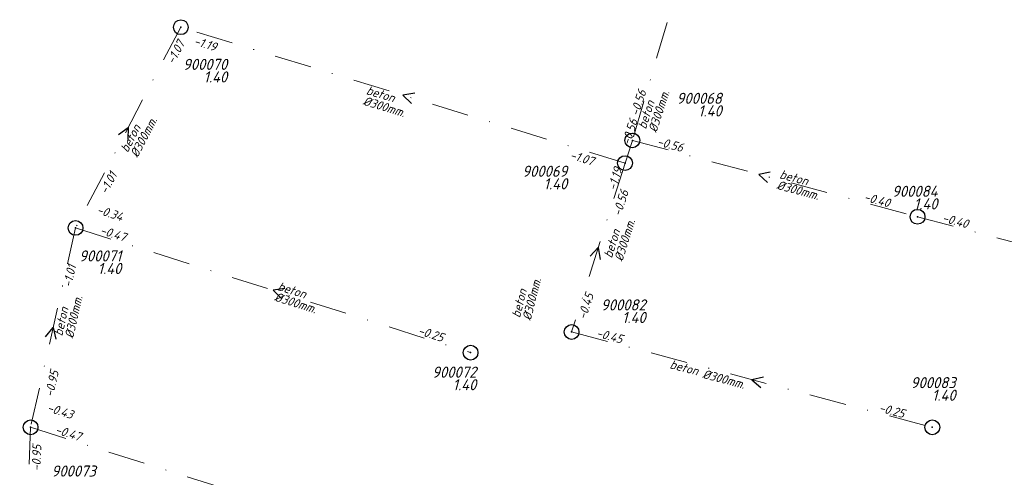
# Model space of a CAD drawing. Extents: x 148869 to 161638, y 453607 to 469810.
# Tile 629 of 656: x 153939 to 154072, y 467444 to 467506. Entities that reach past the tile are written whole.
import ezdxf
from ezdxf.enums import TextEntityAlignment as Align

# ---------------------------------------------------------------- set-up
doc = ezdxf.new("R2010")
doc.units = 0
doc.header["$PDMODE"] = 32
doc.header["$PDSIZE"] = 2
doc.linetypes.add('RI-VWA', pattern=[11, 5, -3, 0, -3])
doc.layers.get('0').update_dxf_attribs({"linetype": 'CONTINUOUS'})
for name, color, linetype in [('B-OI-RI-BOB-T18-niet meenemen', 252, 'CONTINUOUS'), ('B-OI-RI-DIAMETER-T18-niet meenemen', 252, 'CONTINUOUS'), ('B-OI-RI-MATERIAAL-T18-niet meenemen', 252, 'CONTINUOUS'), ('B-OI-RI-STROOMRICHTING-S-niet meenemen', 252, 'CONTINUOUS'), ('B-OI-RI-VWA_PUTDEKSELHOOGTE-T25-niet meenemen', 252, 'CONTINUOUS'), ('gs dwa', 252, 'CONTINUOUS')]:
    doc.layers.add(name, color=color, linetype=linetype)
doc.layers.add('B-OI-RI-VWA_TRANSPORTLEIDING-G-niet meenemen', color=252, linetype='RI-VWA', lineweight=18)
doc.styles.add('iso15', font='ISO.shx', dxfattribs={"oblique": 15})
doc.styles.add('NLCS-ISO-M750_CURSIEF', font='NLCS-ISO.ttf', dxfattribs={"oblique": 15})

# ---------------------------------------------------------------- blocks, each defined once
blk = doc.blocks.new('ACMAP_ANN_TEMPLATE_diam')
at = {"color": 0, "linetype": 'ByBlock', "style": 'iso15', "oblique": 15}
blk.add_attdef('diam', (0.5, -1.3), '', height=1.2, dxfattribs=at)
blk = doc.blocks.new('ACMAP_ANN_TEMPLATE_mat')
at = {"color": 0, "linetype": 'ByBlock', "style": 'iso15', "oblique": 15}
blk.add_attdef('mat', (0.5, 0.2), '', height=1.2, dxfattribs=at)
blk = doc.blocks.new('ACMAP_ANN_TEMPLATE_nap-l')
at = {"color": 0, "linetype": 'ByBlock', "style": 'iso15', "oblique": 15}
blk.add_attdef('nap-l', (3.3, 0.2), '', height=1.2, dxfattribs=at)
blk = doc.blocks.new('ACMAP_ANN_TEMPLATE_nap-r')
at = {"color": 0, "linetype": 'ByBlock', "style": 'iso15', "oblique": 15}
blk.add_attdef('nap-r', text='', height=1.2, dxfattribs=at).set_placement((-4.1, 0.2), align=Align.RIGHT)
blk = doc.blocks.new('ACMAP_ANN_TEMPLATE_puth-dwa')
at = {"color": 0, "linetype": 'ByBlock', "style": 'iso15', "oblique": 15}
blk.add_attdef('puth-dwa', text='', height=1.5, dxfattribs=at).set_placement((2.7, 1), align=Align.RIGHT)
blk = doc.blocks.new('ACMAP_ANN_TEMPLATE_putnr-dwa')
at = {"color": 0, "linetype": 'ByBlock', "style": 'iso15', "oblique": 15}
blk.add_attdef('putnr-dwa', text='', height=1.5, dxfattribs=at).set_placement((2.7, 2.7), align=Align.RIGHT)

msp = doc.modelspace()

# ---------------------------------------------------------------- linework, layer by layer
at = {"layer": 'B-OI-RI-STROOMRICHTING-S-niet meenemen'}
for points in [[(153991.94, 467495.66), (153990.35, 467495.4), (153991.52, 467494.28)], [(153951.94, 467490.07), (153953.25, 467491.02), (153953.22, 467489.41)], [(154039.97, 467485), (154038.4, 467484.67), (154039.6, 467483.61)], [(154015.62, 467473.64), (154016.74, 467474.8), (154016.99, 467473.2)], [(153974.41, 467469.27), (153972.82, 467469.02), (153973.97, 467467.9)], [(153942.09, 467462.72), (153943.11, 467463.97), (153943.49, 467462.41)], [(154039.06, 467457.26), (154037.48, 467456.93), (154038.69, 467455.87)]]:
    msp.add_lwpolyline(points, dxfattribs=at)
at = {"layer": 'B-OI-RI-VWA_TRANSPORTLEIDING-G-niet meenemen'}
for p, q in [((154032.3, 467526.5), (154021.34, 467489.28)), ((153960.36, 467504.58), (153946.14, 467477.45)), ((154020.35, 467486.21), (153960.36, 467504.58)), ((154021.34, 467489.28), (154020.35, 467486.21)), ((154021.34, 467489.28), (154059.85, 467478.95)), ((154020.35, 467486.21), (154013.13, 467463.38)), ((154059.85, 467478.95), (154099.49, 467468.45)), ((153946.14, 467477.45), (153940.07, 467450.49)), ((153946.14, 467477.45), (153999.49, 467460.59)), ((154013.13, 467463.38), (154061.84, 467450.49)), ((153940.07, 467450.49), (153938.6, 467411.58)), ((153940.07, 467450.49), (153992.43, 467433.94))]:
    msp.add_line(p, q, dxfattribs=at)
at = {"layer": 'gs dwa'}
for p in [(153960.36, 467504.58), (154021.34, 467489.28), (154020.35, 467486.21), (154059.85, 467478.95), (153946.14, 467477.45), (154013.13, 467463.38), (153999.49, 467460.59), (153940.07, 467450.49), (154061.84, 467450.49)]:
    msp.add_point(p, dxfattribs=at)

# ---------------------------------------------------------------- block references
at = {"layer": 'B-OI-RI-BOB-T18-niet meenemen'}
ref = msp.add_blockref('ACMAP_ANN_TEMPLATE_nap-l', (153958.07, 467496.47), dxfattribs=dict(at, rotation=62.33903297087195))
ref.add_attrib('nap-l', '-1.07', (153959.43, 467499.48), dxfattribs={"layer": '0', "color": 0, "linetype": 'ByBlock', "height": 1.2, "rotation": 62.339, "style": 'NLCS-ISO-M750_CURSIEF', "oblique": 15})
ref = msp.add_blockref('ACMAP_ANN_TEMPLATE_nap-r', (153968.84, 467499.92), dxfattribs=dict(at, rotation=342.9744844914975))
ref.add_attrib('nap-r', '-1.19', dxfattribs={"layer": '0', "color": 0, "linetype": 'ByBlock', "height": 1.2, "rotation": 342.9745, "style": 'NLCS-ISO-M750_CURSIEF', "oblique": 15}).set_placement((153964.98, 467501.31), align=Align.RIGHT)
ref = msp.add_blockref('ACMAP_ANN_TEMPLATE_nap-l', (154021.34, 467489.28), dxfattribs=dict(at, rotation=72.12675650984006))
ref.add_attrib('nap-l', '-0.56', (154022.16, 467492.48), dxfattribs={"layer": '0', "color": 0, "linetype": 'ByBlock', "height": 1.2, "rotation": 72.1268, "style": 'NLCS-ISO-M750_CURSIEF', "oblique": 15})
ref = msp.add_blockref('ACMAP_ANN_TEMPLATE_nap-l', (154020.21, 467485.34), dxfattribs=dict(at, rotation=72.4504127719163))
ref.add_attrib('nap-l', '-0.56', (154021.01, 467488.55), dxfattribs={"layer": '0', "color": 0, "linetype": 'ByBlock', "height": 1.2, "rotation": 72.4504, "style": 'NLCS-ISO-M750_CURSIEF', "oblique": 15})
ref = msp.add_blockref('ACMAP_ANN_TEMPLATE_nap-l', (154021.34, 467489.28), dxfattribs=dict(at, rotation=344.984347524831))
ref.add_attrib('nap-l', '-0.56', (154024.58, 467488.62), dxfattribs={"layer": '0', "color": 0, "linetype": 'ByBlock', "height": 1.2, "rotation": 344.9843, "style": 'NLCS-ISO-M750_CURSIEF', "oblique": 15})
ref = msp.add_blockref('ACMAP_ANN_TEMPLATE_nap-l', (154009.58, 467487.59), dxfattribs=dict(at, rotation=342.9744844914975))
ref.add_attrib('nap-l', '-1.07', (154012.8, 467486.81), dxfattribs={"layer": '0', "color": 0, "linetype": 'ByBlock', "height": 1.2, "rotation": 342.9745, "style": 'NLCS-ISO-M750_CURSIEF', "oblique": 15})
ref = msp.add_blockref('ACMAP_ANN_TEMPLATE_nap-r', (154021.34, 467489.28), dxfattribs=dict(at, rotation=73.59212608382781))
ref.add_attrib('nap-r', '-1.19', dxfattribs={"layer": '0', "color": 0, "linetype": 'ByBlock', "height": 1.2, "rotation": 73.5921, "style": 'NLCS-ISO-M750_CURSIEF', "oblique": 15}).set_placement((154019.99, 467485.4), align=Align.RIGHT)
ref = msp.add_blockref('ACMAP_ANN_TEMPLATE_nap-r', (153953.87, 467488.14), dxfattribs=dict(at, rotation=62.33903297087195))
ref.add_attrib('nap-r', '-1.01', dxfattribs={"layer": '0', "color": 0, "linetype": 'ByBlock', "height": 1.2, "rotation": 62.339, "style": 'NLCS-ISO-M750_CURSIEF', "oblique": 15}).set_placement((153951.79, 467484.6), align=Align.RIGHT)
ref = msp.add_blockref('ACMAP_ANN_TEMPLATE_nap-r', (154022.31, 467486.18), dxfattribs=dict(at, rotation=72.12675650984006))
ref.add_attrib('nap-r', '-0.56', dxfattribs={"layer": '0', "color": 0, "linetype": 'ByBlock', "height": 1.2, "rotation": 72.1268, "style": 'NLCS-ISO-M750_CURSIEF', "oblique": 15}).set_placement((154020.86, 467482.34), align=Align.RIGHT)
ref = msp.add_blockref('ACMAP_ANN_TEMPLATE_nap-r', (154059.85, 467478.95), dxfattribs=dict(at, rotation=344.984347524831))
ref.add_attrib('nap-r', '-0.40', dxfattribs={"layer": '0', "color": 0, "linetype": 'ByBlock', "height": 1.2, "rotation": 344.9843, "style": 'NLCS-ISO-M750_CURSIEF', "oblique": 15}).set_placement((154055.94, 467480.21), align=Align.RIGHT)
ref = msp.add_blockref('ACMAP_ANN_TEMPLATE_nap-l', (153945.7, 467480.21), dxfattribs=dict(at, rotation=342.468962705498))
ref.add_attrib('nap-l', '-0.34', (153948.91, 467479.41), dxfattribs={"layer": '0', "color": 0, "linetype": 'ByBlock', "height": 1.2, "rotation": 342.469, "style": 'NLCS-ISO-M750_CURSIEF', "oblique": 15})
ref = msp.add_blockref('ACMAP_ANN_TEMPLATE_nap-l', (154059.85, 467478.95), dxfattribs=dict(at, rotation=345.1639856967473))
ref.add_attrib('nap-l', '-0.40', (154063.09, 467478.3), dxfattribs={"layer": '0', "color": 0, "linetype": 'ByBlock', "height": 1.2, "rotation": 345.164, "style": 'NLCS-ISO-M750_CURSIEF', "oblique": 15})
ref = msp.add_blockref('ACMAP_ANN_TEMPLATE_nap-l', (153946.14, 467477.45), dxfattribs=dict(at, rotation=342.4620968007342))
ref.add_attrib('nap-l', '-0.47', (153949.35, 467476.65), dxfattribs={"layer": '0', "color": 0, "linetype": 'ByBlock', "height": 1.2, "rotation": 342.4621, "style": 'NLCS-ISO-M750_CURSIEF', "oblique": 15})
ref = msp.add_blockref('ACMAP_ANN_TEMPLATE_nap-l', (153945.04, 467466.06), dxfattribs=dict(at, rotation=77.31152552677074))
ref.add_attrib('nap-l', '-1.01', (153945.57, 467469.32), dxfattribs={"layer": '0', "color": 0, "linetype": 'ByBlock', "height": 1.2, "rotation": 77.3115, "style": 'NLCS-ISO-M750_CURSIEF', "oblique": 15})
ref = msp.add_blockref('ACMAP_ANN_TEMPLATE_nap-r', (154017.57, 467472.25), dxfattribs=dict(at, rotation=72.4504127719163))
ref.add_attrib('nap-r', '-0.45', dxfattribs={"layer": '0', "color": 0, "linetype": 'ByBlock', "height": 1.2, "rotation": 72.4504, "style": 'NLCS-ISO-M750_CURSIEF', "oblique": 15}).set_placement((154016.14, 467468.4), align=Align.RIGHT)
ref = msp.add_blockref('ACMAP_ANN_TEMPLATE_nap-r', (153999.49, 467460.59), dxfattribs=dict(at, rotation=342.4620968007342))
ref.add_attrib('nap-r', '-0.25', dxfattribs={"layer": '0', "color": 0, "linetype": 'ByBlock', "height": 1.2, "rotation": 342.4621, "style": 'NLCS-ISO-M750_CURSIEF', "oblique": 15}).set_placement((153995.64, 467462.02), align=Align.RIGHT)
ref = msp.add_blockref('ACMAP_ANN_TEMPLATE_nap-l', (154013.13, 467463.38), dxfattribs=dict(at, rotation=345.1777230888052))
ref.add_attrib('nap-l', '-0.45', (154016.37, 467462.73), dxfattribs={"layer": '0', "color": 0, "linetype": 'ByBlock', "height": 1.2, "rotation": 345.1777, "style": 'NLCS-ISO-M750_CURSIEF', "oblique": 15})
ref = msp.add_blockref('ACMAP_ANN_TEMPLATE_nap-r', (153944.99, 467461.97), dxfattribs=dict(at, rotation=77.31152552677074))
ref.add_attrib('nap-r', '-0.95', dxfattribs={"layer": '0', "color": 0, "linetype": 'ByBlock', "height": 1.2, "rotation": 77.3115, "style": 'NLCS-ISO-M750_CURSIEF', "oblique": 15}).set_placement((153943.9, 467458.01), align=Align.RIGHT)
ref = msp.add_blockref('ACMAP_ANN_TEMPLATE_nap-l', (153938.99, 467453.45), dxfattribs=dict(at, rotation=342.652511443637))
ref.add_attrib('nap-l', '-0.43', (153942.2, 467452.66), dxfattribs={"layer": '0', "color": 0, "linetype": 'ByBlock', "height": 1.2, "rotation": 342.6525, "style": 'NLCS-ISO-M750_CURSIEF', "oblique": 15})
ref = msp.add_blockref('ACMAP_ANN_TEMPLATE_nap-r', (154061.84, 467450.49), dxfattribs=dict(at, rotation=345.1777230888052))
ref.add_attrib('nap-r', '-0.25', dxfattribs={"layer": '0', "color": 0, "linetype": 'ByBlock', "height": 1.2, "rotation": 345.1777, "style": 'NLCS-ISO-M750_CURSIEF', "oblique": 15}).set_placement((154057.93, 467451.73), align=Align.RIGHT)
ref = msp.add_blockref('ACMAP_ANN_TEMPLATE_nap-l', (153940.07, 467450.49), dxfattribs=dict(at, rotation=342.4592454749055))
ref.add_attrib('nap-l', '-0.47', (153943.28, 467449.69), dxfattribs={"layer": '0', "color": 0, "linetype": 'ByBlock', "height": 1.2, "rotation": 342.4592, "style": 'NLCS-ISO-M750_CURSIEF', "oblique": 15})
ref = msp.add_blockref('ACMAP_ANN_TEMPLATE_nap-l', (153941.47, 467441.23), dxfattribs=dict(at, rotation=87.83642356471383))
ref.add_attrib('nap-l', '-0.95', (153941.4, 467444.54), dxfattribs={"layer": '0', "color": 0, "linetype": 'ByBlock', "height": 1.2, "rotation": 87.8364, "style": 'NLCS-ISO-M750_CURSIEF', "oblique": 15})
at = {"layer": 'B-OI-RI-DIAMETER-T18-niet meenemen'}
ref = msp.add_blockref('ACMAP_ANN_TEMPLATE_diam', (154023.2, 467490.18), dxfattribs=dict(at, rotation=72.12675650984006))
ref.add_attrib('diam', '%%c300mm.', (154024.59, 467490.26), dxfattribs={"layer": '0', "color": 0, "linetype": 'ByBlock', "height": 1.2, "rotation": 72.1268, "style": 'NLCS-ISO-M750_CURSIEF', "oblique": 15})
ref = msp.add_blockref('ACMAP_ANN_TEMPLATE_diam', (153984.77, 467495.51), dxfattribs=dict(at, rotation=342.9744844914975))
ref.add_attrib('diam', '%%c300mm.', (153984.87, 467494.12), dxfattribs={"layer": '0', "color": 0, "linetype": 'ByBlock', "height": 1.2, "rotation": 342.9745, "style": 'NLCS-ISO-M750_CURSIEF', "oblique": 15})
ref = msp.add_blockref('ACMAP_ANN_TEMPLATE_diam', (153953.13, 467487.02), dxfattribs=dict(at, rotation=62.33903297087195))
ref.add_attrib('diam', '%%c300mm.', (153954.51, 467486.86), dxfattribs={"layer": '0', "color": 0, "linetype": 'ByBlock', "height": 1.2, "rotation": 62.339, "style": 'NLCS-ISO-M750_CURSIEF', "oblique": 15})
ref = msp.add_blockref('ACMAP_ANN_TEMPLATE_diam', (154040.6, 467484.11), dxfattribs=dict(at, rotation=344.984347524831))
ref.add_attrib('diam', '%%c300mm.', (154040.74, 467482.73), dxfattribs={"layer": '0', "color": 0, "linetype": 'ByBlock', "height": 1.2, "rotation": 344.9843, "style": 'NLCS-ISO-M750_CURSIEF', "oblique": 15})
ref = msp.add_blockref('ACMAP_ANN_TEMPLATE_diam', (154018.6, 467472.75), dxfattribs=dict(at, rotation=72.4504127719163))
ref.add_attrib('diam', '%%c300mm.', (154019.99, 467472.83), dxfattribs={"layer": '0', "color": 0, "linetype": 'ByBlock', "height": 1.2, "rotation": 72.4504, "style": 'NLCS-ISO-M750_CURSIEF', "oblique": 15})
ref = msp.add_blockref('ACMAP_ANN_TEMPLATE_diam', (154006.22, 467464.69), dxfattribs=dict(at, rotation=75.71890426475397))
ref.add_attrib('diam', '%%c300mm.', (154007.61, 467464.85), dxfattribs={"layer": '0', "color": 0, "linetype": 'ByBlock', "height": 1.2, "rotation": 75.7189, "style": 'NLCS-ISO-M750_CURSIEF', "oblique": 15})
ref = msp.add_blockref('ACMAP_ANN_TEMPLATE_diam', (153944.44, 467462.23), dxfattribs=dict(at, rotation=77.31152552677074))
ref.add_attrib('diam', '%%c300mm.', (153945.82, 467462.43), dxfattribs={"layer": '0', "color": 0, "linetype": 'ByBlock', "height": 1.2, "rotation": 77.3115, "style": 'NLCS-ISO-M750_CURSIEF', "oblique": 15})
ref = msp.add_blockref('ACMAP_ANN_TEMPLATE_diam', (153972.82, 467469.02), dxfattribs=dict(at, rotation=342.4620968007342))
ref.add_attrib('diam', '%%c300mm.', (153972.9, 467467.63), dxfattribs={"layer": '0', "color": 0, "linetype": 'ByBlock', "height": 1.2, "rotation": 342.4621, "style": 'NLCS-ISO-M750_CURSIEF', "oblique": 15})
ref = msp.add_blockref('ACMAP_ANN_TEMPLATE_diam', (154030.57, 467458.56), dxfattribs=dict(at, rotation=345.1777230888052))
ref.add_attrib('diam', '%%c300mm.', (154030.72, 467457.18), dxfattribs={"layer": '0', "color": 0, "linetype": 'ByBlock', "height": 1.2, "rotation": 345.1777, "style": 'NLCS-ISO-M750_CURSIEF', "oblique": 15})
at = {"layer": 'B-OI-RI-MATERIAAL-T18-niet meenemen'}
ref = msp.add_blockref('ACMAP_ANN_TEMPLATE_mat', (153984.77, 467495.51), dxfattribs=dict(at, rotation=342.9744844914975))
ref.add_attrib('mat', 'beton', (153985.31, 467495.55), dxfattribs={"layer": '0', "color": 0, "linetype": 'ByBlock', "height": 1.2, "rotation": 342.9745, "style": 'NLCS-ISO-M750_CURSIEF', "oblique": 15})
ref = msp.add_blockref('ACMAP_ANN_TEMPLATE_mat', (154023.2, 467490.18), dxfattribs=dict(at, rotation=72.12675650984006))
ref.add_attrib('mat', 'beton', (154023.16, 467490.72), dxfattribs={"layer": '0', "color": 0, "linetype": 'ByBlock', "height": 1.2, "rotation": 72.1268, "style": 'NLCS-ISO-M750_CURSIEF', "oblique": 15})
ref = msp.add_blockref('ACMAP_ANN_TEMPLATE_mat', (153953.13, 467487.02), dxfattribs=dict(at, rotation=62.33903297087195))
ref.add_attrib('mat', 'beton', (153953.18, 467487.56), dxfattribs={"layer": '0', "color": 0, "linetype": 'ByBlock', "height": 1.2, "rotation": 62.339, "style": 'NLCS-ISO-M750_CURSIEF', "oblique": 15})
ref = msp.add_blockref('ACMAP_ANN_TEMPLATE_mat', (154040.6, 467484.11), dxfattribs=dict(at, rotation=344.984347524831))
ref.add_attrib('mat', 'beton', (154041.13, 467484.18), dxfattribs={"layer": '0', "color": 0, "linetype": 'ByBlock', "height": 1.2, "rotation": 344.9843, "style": 'NLCS-ISO-M750_CURSIEF', "oblique": 15})
ref = msp.add_blockref('ACMAP_ANN_TEMPLATE_mat', (154018.6, 467472.75), dxfattribs=dict(at, rotation=72.4504127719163))
ref.add_attrib('mat', 'beton', (154018.56, 467473.29), dxfattribs={"layer": '0', "color": 0, "linetype": 'ByBlock', "height": 1.2, "rotation": 72.4504, "style": 'NLCS-ISO-M750_CURSIEF', "oblique": 15})
ref = msp.add_blockref('ACMAP_ANN_TEMPLATE_mat', (153972.82, 467469.02), dxfattribs=dict(at, rotation=342.4620968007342))
ref.add_attrib('mat', 'beton', (153973.35, 467469.06), dxfattribs={"layer": '0', "color": 0, "linetype": 'ByBlock', "height": 1.2, "rotation": 342.4621, "style": 'NLCS-ISO-M750_CURSIEF', "oblique": 15})
ref = msp.add_blockref('ACMAP_ANN_TEMPLATE_mat', (154006.22, 467464.69), dxfattribs=dict(at, rotation=75.71890426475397))
ref.add_attrib('mat', 'beton', (154006.15, 467465.22), dxfattribs={"layer": '0', "color": 0, "linetype": 'ByBlock', "height": 1.2, "rotation": 75.7189, "style": 'NLCS-ISO-M750_CURSIEF', "oblique": 15})
ref = msp.add_blockref('ACMAP_ANN_TEMPLATE_mat', (153944.44, 467462.23), dxfattribs=dict(at, rotation=77.31152552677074))
ref.add_attrib('mat', 'beton', (153944.35, 467462.76), dxfattribs={"layer": '0', "color": 0, "linetype": 'ByBlock', "height": 1.2, "rotation": 77.3115, "style": 'NLCS-ISO-M750_CURSIEF', "oblique": 15})
ref = msp.add_blockref('ACMAP_ANN_TEMPLATE_mat', (154025.77, 467458.42), dxfattribs=dict(at, rotation=345.1777230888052))
ref.add_attrib('mat', 'beton', (154026.3, 467458.49), dxfattribs={"layer": '0', "color": 0, "linetype": 'ByBlock', "height": 1.2, "rotation": 345.1777, "style": 'NLCS-ISO-M750_CURSIEF', "oblique": 15})
at = {"layer": 'B-OI-RI-VWA_PUTDEKSELHOOGTE-T25-niet meenemen'}
ref = msp.add_blockref('ACMAP_ANN_TEMPLATE_putnr-dwa', (153963.93, 467496.11), dxfattribs=at)
ref.add_attrib('putnr-dwa', '900070', dxfattribs={"layer": '0', "color": 0, "linetype": 'ByBlock', "height": 1.5, "style": 'NLCS-ISO-M750_CURSIEF', "oblique": 15}).set_placement((153966.63, 467498.81), align=Align.RIGHT)
ref = msp.add_blockref('ACMAP_ANN_TEMPLATE_puth-dwa', (153963.93, 467496.11), dxfattribs=at)
ref.add_attrib('puth-dwa', '1.40', dxfattribs={"layer": '0', "color": 0, "linetype": 'ByBlock', "height": 1.5, "style": 'NLCS-ISO-M750_CURSIEF', "oblique": 15}).set_placement((153966.63, 467497.11), align=Align.RIGHT)
ref = msp.add_blockref('ACMAP_ANN_TEMPLATE_putnr-dwa', (154030.72, 467491.52), dxfattribs=at)
ref.add_attrib('putnr-dwa', '900068', dxfattribs={"layer": '0', "color": 0, "linetype": 'ByBlock', "height": 1.5, "style": 'NLCS-ISO-M750_CURSIEF', "oblique": 15}).set_placement((154033.42, 467494.22), align=Align.RIGHT)
ref = msp.add_blockref('ACMAP_ANN_TEMPLATE_puth-dwa', (154030.72, 467491.52), dxfattribs=at)
ref.add_attrib('puth-dwa', '1.40', dxfattribs={"layer": '0', "color": 0, "linetype": 'ByBlock', "height": 1.5, "style": 'NLCS-ISO-M750_CURSIEF', "oblique": 15}).set_placement((154033.42, 467492.52), align=Align.RIGHT)
ref = msp.add_blockref('ACMAP_ANN_TEMPLATE_putnr-dwa', (154009.85, 467481.66), dxfattribs=at)
ref.add_attrib('putnr-dwa', '900069', dxfattribs={"layer": '0', "color": 0, "linetype": 'ByBlock', "height": 1.5, "style": 'NLCS-ISO-M750_CURSIEF', "oblique": 15}).set_placement((154012.55, 467484.36), align=Align.RIGHT)
ref = msp.add_blockref('ACMAP_ANN_TEMPLATE_puth-dwa', (154009.85, 467481.66), dxfattribs=at)
ref.add_attrib('puth-dwa', '1.40', dxfattribs={"layer": '0', "color": 0, "linetype": 'ByBlock', "height": 1.5, "style": 'NLCS-ISO-M750_CURSIEF', "oblique": 15}).set_placement((154012.55, 467482.66), align=Align.RIGHT)
ref = msp.add_blockref('ACMAP_ANN_TEMPLATE_putnr-dwa', (154059.85, 467478.95), dxfattribs=at)
ref.add_attrib('putnr-dwa', '900084', dxfattribs={"layer": '0', "color": 0, "linetype": 'ByBlock', "height": 1.5, "style": 'NLCS-ISO-M750_CURSIEF', "oblique": 15}).set_placement((154062.55, 467481.65), align=Align.RIGHT)
ref = msp.add_blockref('ACMAP_ANN_TEMPLATE_puth-dwa', (154059.85, 467478.95), dxfattribs=at)
ref.add_attrib('puth-dwa', '1.40', dxfattribs={"layer": '0', "color": 0, "linetype": 'ByBlock', "height": 1.5, "style": 'NLCS-ISO-M750_CURSIEF', "oblique": 15}).set_placement((154062.55, 467479.95), align=Align.RIGHT)
ref = msp.add_blockref('ACMAP_ANN_TEMPLATE_putnr-dwa', (153949.63, 467470.21), dxfattribs=at)
ref.add_attrib('putnr-dwa', '900071', dxfattribs={"layer": '0', "color": 0, "linetype": 'ByBlock', "height": 1.5, "style": 'NLCS-ISO-M750_CURSIEF', "oblique": 15}).set_placement((153952.33, 467472.91), align=Align.RIGHT)
ref = msp.add_blockref('ACMAP_ANN_TEMPLATE_puth-dwa', (153949.63, 467470.21), dxfattribs=at)
ref.add_attrib('puth-dwa', '1.40', dxfattribs={"layer": '0', "color": 0, "linetype": 'ByBlock', "height": 1.5, "style": 'NLCS-ISO-M750_CURSIEF', "oblique": 15}).set_placement((153952.33, 467471.21), align=Align.RIGHT)
ref = msp.add_blockref('ACMAP_ANN_TEMPLATE_putnr-dwa', (154020.44, 467463.59), dxfattribs=at)
ref.add_attrib('putnr-dwa', '900082', dxfattribs={"layer": '0', "color": 0, "linetype": 'ByBlock', "height": 1.5, "style": 'NLCS-ISO-M750_CURSIEF', "oblique": 15}).set_placement((154023.14, 467466.29), align=Align.RIGHT)
ref = msp.add_blockref('ACMAP_ANN_TEMPLATE_puth-dwa', (154020.44, 467463.59), dxfattribs=at)
ref.add_attrib('puth-dwa', '1.40', dxfattribs={"layer": '0', "color": 0, "linetype": 'ByBlock', "height": 1.5, "style": 'NLCS-ISO-M750_CURSIEF', "oblique": 15}).set_placement((154023.14, 467464.59), align=Align.RIGHT)
ref = msp.add_blockref('ACMAP_ANN_TEMPLATE_putnr-dwa', (153997.57, 467454.5), dxfattribs=at)
ref.add_attrib('putnr-dwa', '900072', dxfattribs={"layer": '0', "color": 0, "linetype": 'ByBlock', "height": 1.5, "style": 'NLCS-ISO-M750_CURSIEF', "oblique": 15}).set_placement((154000.27, 467457.2), align=Align.RIGHT)
ref = msp.add_blockref('ACMAP_ANN_TEMPLATE_puth-dwa', (153997.57, 467454.5), dxfattribs=at)
ref.add_attrib('puth-dwa', '1.40', dxfattribs={"layer": '0', "color": 0, "linetype": 'ByBlock', "height": 1.5, "style": 'NLCS-ISO-M750_CURSIEF', "oblique": 15}).set_placement((154000.27, 467455.5), align=Align.RIGHT)
ref = msp.add_blockref('ACMAP_ANN_TEMPLATE_putnr-dwa', (154062.3, 467453.08), dxfattribs=at)
ref.add_attrib('putnr-dwa', '900083', dxfattribs={"layer": '0', "color": 0, "linetype": 'ByBlock', "height": 1.5, "style": 'NLCS-ISO-M750_CURSIEF', "oblique": 15}).set_placement((154065, 467455.78), align=Align.RIGHT)
ref = msp.add_blockref('ACMAP_ANN_TEMPLATE_puth-dwa', (154062.3, 467453.08), dxfattribs=at)
ref.add_attrib('puth-dwa', '1.40', dxfattribs={"layer": '0', "color": 0, "linetype": 'ByBlock', "height": 1.5, "style": 'NLCS-ISO-M750_CURSIEF', "oblique": 15}).set_placement((154065, 467454.08), align=Align.RIGHT)
ref = msp.add_blockref('ACMAP_ANN_TEMPLATE_putnr-dwa', (153946.19, 467441.13), dxfattribs=at)
ref.add_attrib('putnr-dwa', '900073', dxfattribs={"layer": '0', "color": 0, "linetype": 'ByBlock', "height": 1.5, "style": 'NLCS-ISO-M750_CURSIEF', "oblique": 15}).set_placement((153948.89, 467443.83), align=Align.RIGHT)

doc.saveas('drawing.dxf')
